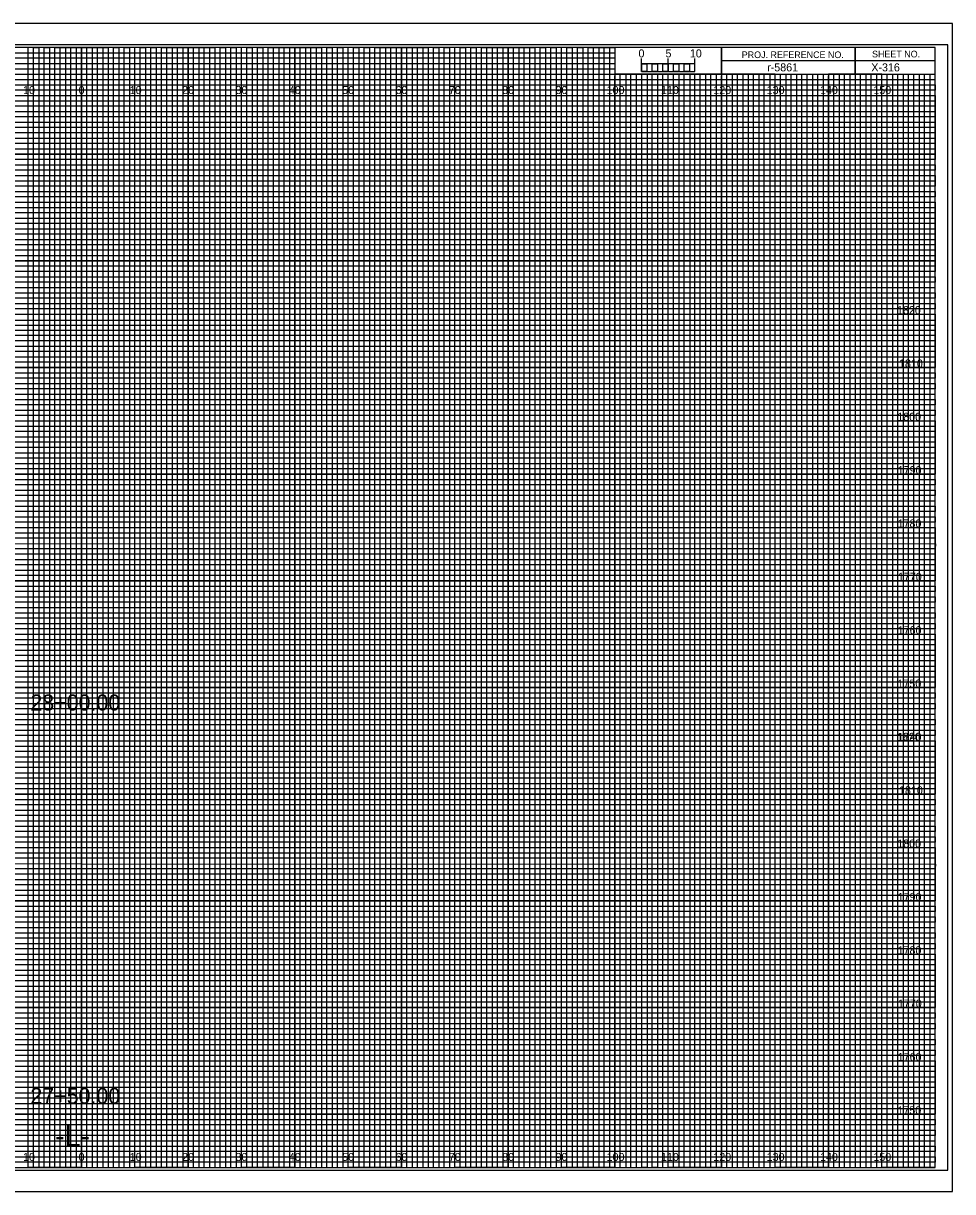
# Model space of a CAD drawing. Extents: x -15 to 323, y -5 to 6170.
# Drawn here: x 149.1 to 323.3, y 2635.5 to 2854.5 of the extents above; entities that cross this region are included whole.
import ezdxf

# ---------------------------------------------------------------- set-up
doc = ezdxf.new("R2010")
doc.units = 0
for name, color, linetype in [('Prop XS Alignment Label', 7, 'Continuous'), ('Prop XS Bar Scale Labels', 7, 'Continuous'), ('Prop XS DDE', 7, 'Continuous'), ('Prop XS DDE Earthwork Shape', 7, 'Continuous'), ('Prop XS DDE Slope Text', 7, 'Continuous'), ('Prop XS DDE Text', 7, 'Continuous'), ('Prop XS Earthwork Shape', 7, 'Continuous'), ('Prop XS Noise Wall', 7, 'Continuous'), ('Prop XS Project Number', 7, 'Continuous'), ('Prop XS Retaining Wall', 7, 'Continuous'), ('Prop XS Station Labels', 7, 'Continuous'), ('Prop XS Temporary Shoring', 7, 'Continuous'), ('Scratch_Level_3', 7, 'Continuous'), ('Scratch_Level_7', 7, 'Continuous'), ('Scratch_Level_8', 7, 'Continuous'), ('Sheet Cross Section Grid Minor 1 CELL', 7, 'Continuous')]:
    doc.layers.add(name, color=color, linetype=linetype)

msp = doc.modelspace()

# ---------------------------------------------------------------- linework, layer by layer
at = {"layer": 'Prop XS Alignment Label'}
for p, q in [((265, 2845.49), (265, 2847.9)), ((265, 2846.9), (265, 2847.9)), ((270, 2845.49), (270, 2847.9)), ((275, 2845.49), (275, 2847.9)), ((275, 2846.9), (275, 2847.9))]:
    msp.add_line(p, q, dxfattribs=at)
for points in [[(275, 2846.9), (265, 2846.9), (265, 2845.49), (275, 2845.49)], [(265, 2846.9), (266, 2846.9), (266, 2845.49), (265, 2845.49)], [(267, 2846.9), (268, 2846.9), (268, 2845.49), (267, 2845.49)], [(269, 2846.9), (270, 2846.9), (270, 2845.49), (269, 2845.49)], [(271, 2846.9), (272, 2846.9), (272, 2845.49), (271, 2845.49)], [(273, 2846.9), (274, 2846.9), (274, 2845.49), (273, 2845.49)]]:
    msp.add_lwpolyline(points, close=True, dxfattribs=at)
at = {"layer": 'Prop XS DDE'}
msp.add_lwpolyline([(-13.4, 2635.5), (323.3, 2635.5), (323.3, 2854.5), (-13.4, 2854.5)], close=True, dxfattribs=at)
at = {"layer": 'Prop XS DDE Slope Text'}
msp.add_lwpolyline([(-10.8, 2639.5), (322.4, 2639.5), (322.4, 2850.5), (-10.8, 2850.5)], close=True, dxfattribs=at)
at = {"layer": 'Prop XS DDE Text'}
for p, q in [((150, 2640), (150, 2850)), ((160, 2640), (160, 2850)), ((170, 2640), (170, 2850)), ((180, 2640), (180, 2850)), ((190, 2640), (190, 2850)), ((200, 2640), (200, 2850)), ((210, 2640), (210, 2850)), ((220, 2640), (220, 2850)), ((230, 2640), (230, 2850)), ((240, 2640), (240, 2850)), ((250, 2640), (250, 2850)), ((260, 2640), (260, 2844.69)), ((270, 2640), (270, 2844.69)), ((280, 2640), (280, 2844.69)), ((290, 2640), (290, 2844.69)), ((300, 2640), (300, 2844.69)), ((310, 2640), (310, 2844.69)), ((0, 2840), (320, 2840)), ((0, 2830), (320, 2830)), ((0, 2820), (320, 2820)), ((0, 2810), (320, 2810)), ((0, 2800), (320, 2800)), ((0, 2790), (320, 2790)), ((0, 2780), (320, 2780)), ((0, 2770), (320, 2770)), ((0, 2760), (320, 2760)), ((0, 2750), (320, 2750)), ((0, 2740), (320, 2740)), ((0, 2730), (320, 2730)), ((0, 2720), (320, 2720)), ((0, 2710), (320, 2710)), ((0, 2700), (320, 2700)), ((0, 2690), (320, 2690)), ((0, 2680), (320, 2680)), ((0, 2670), (320, 2670)), ((0, 2660), (320, 2660)), ((0, 2650), (320, 2650))]:
    msp.add_line(p, q, dxfattribs=at)
at = {"layer": 'Prop XS Earthwork Shape'}
for p, q in [((150, 2850), (140, 2850)), ((150, 2640), (150, 2850)), ((170, 2850), (160, 2850)), ((160, 2850), (160, 2640)), ((170, 2640), (170, 2850)), ((190, 2850), (180, 2850)), ((180, 2850), (180, 2640)), ((190, 2640), (190, 2850)), ((210, 2850), (200, 2850)), ((200, 2850), (200, 2640)), ((210, 2640), (210, 2850)), ((230, 2850), (220, 2850)), ((220, 2850), (220, 2640)), ((230, 2640), (230, 2850)), ((250, 2850), (240, 2850)), ((240, 2850), (240, 2640)), ((250, 2640), (250, 2850)), ((260, 2850), (260, 2640)), ((270, 2640), (270, 2845)), ((290, 2845), (280, 2845)), ((280, 2845), (280, 2640)), ((290, 2640), (290, 2845)), ((310, 2845), (300, 2845)), ((300, 2845), (300, 2640)), ((310, 2640), (310, 2845)), ((160, 2640), (150, 2640)), ((180, 2640), (170, 2640)), ((200, 2640), (190, 2640)), ((220, 2640), (210, 2640)), ((240, 2640), (230, 2640)), ((260, 2640), (250, 2640)), ((280, 2640), (270, 2640)), ((300, 2640), (290, 2640)), ((320, 2640), (310, 2640)), ((320, 2640), (320, 2640))]:
    msp.add_line(p, q, dxfattribs=at)
for points in [[(0, 2840), (320, 2840), (320, 2830), (0, 2830)], [(0, 2820), (320, 2820), (320, 2810), (0, 2810)], [(0, 2800), (320, 2800), (320, 2790), (0, 2790)], [(0, 2780), (320, 2780), (320, 2770), (0, 2770)], [(0, 2760), (320, 2760), (320, 2750), (0, 2750)], [(0, 2740), (320, 2740), (320, 2730), (0, 2730)], [(0, 2720), (320, 2720), (320, 2710), (0, 2710)], [(0, 2700), (320, 2700), (320, 2690), (0, 2690)], [(0, 2680), (320, 2680), (320, 2670), (0, 2670)], [(0, 2660), (320, 2660), (320, 2650), (0, 2650)]]:
    msp.add_lwpolyline(points, dxfattribs=at)
at = {"layer": 'Prop XS Noise Wall'}
for p, q in [((305, 2850), (305, 2845)), ((305, 2845), (305, 2850)), ((280, 2847.5), (280, 2845)), ((320, 2847.49), (280, 2847.49)), ((280, 2845), (320, 2845))]:
    msp.add_line(p, q, dxfattribs=at)
for points in [[(320, 2850), (0, 2850), (0, 2640), (320, 2640)], [(280, 2850), (260, 2850), (260, 2845.03), (280, 2845.03)], [(320, 2850), (280, 2850), (280, 2845), (320, 2845)]]:
    msp.add_lwpolyline(points, close=True, dxfattribs=at)
at = {"layer": 'Prop XS Retaining Wall'}
for p, q in [((267, 2845), (266.01, 2845)), ((266.01, 2845), (266.01, 2640)), ((267, 2640), (267, 2845)), ((269, 2845), (268, 2845)), ((268, 2845), (268, 2640)), ((269, 2640), (269, 2845)), ((266.01, 2640), (265, 2640)), ((268, 2640), (267, 2640))]:
    msp.add_line(p, q, dxfattribs=at)
for points in [[(150, 2640), (151, 2640), (151, 2850), (152, 2850), (152, 2640)], [(152, 2640), (153, 2640), (153, 2850), (154, 2850), (154, 2640)], [(155, 2640), (156, 2640), (156, 2850), (157, 2850), (157, 2640)], [(157, 2640), (158, 2640), (158, 2850), (159, 2850), (159, 2640)], [(160, 2640), (161, 2640), (161, 2850), (162, 2850), (162, 2640)], [(162, 2640), (163, 2640), (163, 2850), (164, 2850), (164, 2640)], [(165, 2640), (166, 2640), (166, 2850), (167, 2850), (167, 2640)], [(167, 2640), (168, 2640), (168, 2850), (169, 2850), (169, 2640)], [(170, 2640), (171, 2640), (171, 2850), (172, 2850), (172, 2640)], [(172, 2640), (173, 2640), (173, 2850), (174, 2850), (174, 2640)], [(175, 2640), (176, 2640), (176, 2850), (177, 2850), (177, 2640)], [(177, 2640), (178, 2640), (178, 2850), (179, 2850), (179, 2640)], [(180, 2640), (181, 2640), (181, 2850), (182, 2850), (182, 2640)], [(182, 2640), (183, 2640), (183, 2850), (184, 2850), (184, 2640)], [(185, 2640), (186, 2640), (186, 2850), (187, 2850), (187, 2640)], [(187, 2640), (188, 2640), (188, 2850), (189, 2850), (189, 2640)], [(190, 2640), (191, 2640), (191, 2850), (192, 2850), (192, 2640)], [(192, 2640), (193, 2640), (193, 2850), (194, 2850), (194, 2640)], [(195, 2640), (196, 2640), (196, 2850), (197, 2850), (197, 2640)], [(197, 2640), (198, 2640), (198, 2850), (199, 2850), (199, 2640)], [(200, 2640), (201, 2640), (201, 2850), (202, 2850), (202, 2640)], [(202, 2640), (203, 2640), (203, 2850), (204, 2850), (204, 2640)], [(205, 2640), (206, 2640), (206, 2850), (207, 2850), (207, 2640)], [(207, 2640), (208, 2640), (208, 2850), (209, 2850), (209, 2640)], [(210, 2640), (211, 2640), (211, 2850), (212, 2850), (212, 2640)], [(212, 2640), (213, 2640), (213, 2850), (214, 2850), (214, 2640)], [(215, 2640), (216, 2640), (216, 2850), (217, 2850), (217, 2640)], [(217, 2640), (218, 2640), (218, 2850), (219, 2850), (219, 2640)], [(220, 2640), (221, 2640), (221, 2850), (222, 2850), (222, 2640)], [(222, 2640), (223, 2640), (223, 2850), (224, 2850), (224, 2640)], [(225, 2640), (226, 2640), (226, 2850), (227, 2850), (227, 2640)], [(227, 2640), (228, 2640), (228, 2850), (229, 2850), (229, 2640)], [(230, 2640), (231, 2640), (231, 2850), (232, 2850), (232, 2640)], [(232, 2640), (233, 2640), (233, 2850), (234, 2850), (234, 2640)], [(235, 2640), (236, 2640), (236, 2850), (237, 2850), (237, 2640)], [(237, 2640), (238, 2640), (238, 2850), (239, 2850), (239, 2640)], [(240, 2640), (241, 2640), (241, 2850), (242, 2850), (242, 2640)], [(242, 2640), (243, 2640), (243, 2850), (244, 2850), (244, 2640)], [(245, 2640), (246, 2640), (246, 2850), (247, 2850), (247, 2640)], [(247, 2640), (248, 2640), (248, 2850), (249, 2850), (249, 2640)], [(250, 2640), (251, 2640), (251, 2850), (252, 2850), (252, 2640)], [(252, 2640), (253, 2640), (253, 2850), (254, 2850), (254, 2640)], [(255, 2640), (256, 2640), (256, 2850), (257, 2850), (257, 2640)], [(257, 2640), (258, 2640), (258, 2850), (259, 2850), (259, 2640)], [(260, 2640), (261, 2640), (261, 2845), (262.02, 2845), (262.02, 2640)], [(262, 2640), (263, 2640), (263, 2845), (263.99, 2845), (263.99, 2640)], [(270, 2640), (270.98, 2640), (270.98, 2845), (272, 2845), (272, 2640)], [(272, 2640), (273, 2640), (273, 2845), (274.05, 2845), (274.05, 2640)], [(275, 2640), (276, 2640), (276, 2845), (277, 2845), (277, 2640)], [(277, 2640), (278, 2640), (278, 2845), (279, 2845), (279, 2640)], [(280, 2640), (281, 2640), (281, 2845), (282, 2845), (282, 2640)], [(282, 2640), (283, 2640), (283, 2845), (284, 2845), (284, 2640)], [(285, 2640), (286, 2640), (286, 2845), (287, 2845), (287, 2640)], [(287, 2640), (288, 2640), (288, 2845), (289, 2845), (289, 2640)], [(290, 2640), (291, 2640), (291, 2845), (292, 2845), (292, 2640)], [(292, 2640), (293, 2640), (293, 2845), (294, 2845), (294, 2640)], [(295, 2640), (296, 2640), (296, 2845), (297, 2845), (297, 2640)], [(297, 2640), (298, 2640), (298, 2845), (299, 2845), (299, 2640)], [(300, 2640), (301, 2640), (301, 2845), (302, 2845), (302, 2640)], [(302, 2640), (303, 2640), (303, 2845), (304, 2845), (304, 2640)], [(305, 2640), (306, 2640), (306, 2845), (307, 2845), (307, 2640)], [(307, 2640), (308, 2640), (308, 2845), (309, 2845), (309, 2640)], [(310, 2640), (311, 2640), (311, 2845), (312, 2845), (312, 2640)], [(312, 2640), (313, 2640), (313, 2845), (314, 2845), (314, 2640)], [(315, 2640), (316, 2640), (316, 2845), (317, 2845), (317, 2640)], [(317, 2640), (318, 2640), (318, 2845), (319, 2845), (319, 2640)]]:
    msp.add_lwpolyline(points, dxfattribs=at)
at = {"layer": 'Prop XS Station Labels'}
for points in [[(145, 2640), (155, 2640), (155, 2850), (165, 2850), (165, 2640), (175, 2640), (175, 2850), (185, 2850), (185, 2640), (195, 2640), (195, 2850), (205, 2850), (205, 2640), (215, 2640), (215, 2850), (225, 2850), (225, 2640), (235, 2640), (235, 2850), (245, 2850), (245, 2640), (255, 2640), (255, 2850), (259.93, 2850), (260, 2850), (260, 2845), (264.99, 2845), (264.99, 2640), (275, 2640), (275, 2845), (285, 2845), (285, 2640), (295, 2640), (295, 2845), (305, 2845), (305, 2640), (315, 2640), (315, 2845)], [(0, 2845), (275, 2845)], [(0, 2825), (320, 2825), (320, 2835), (0, 2835)], [(0, 2805), (320, 2805), (320, 2815), (0, 2815)], [(0, 2785), (320, 2785), (320, 2795), (0, 2795)], [(0, 2765), (320, 2765), (320, 2775), (0, 2775)], [(0, 2745), (320, 2745), (320, 2755), (0, 2755)], [(0, 2725), (320, 2725), (320, 2735), (0, 2735)], [(0, 2705), (320, 2705), (320, 2715), (0, 2715)], [(0, 2685), (320, 2685), (320, 2695), (0, 2695)], [(0, 2665), (320, 2665), (320, 2675), (0, 2675)], [(0, 2645), (320, 2645), (320, 2655), (0, 2655)]]:
    msp.add_lwpolyline(points, dxfattribs=at)
at = {"layer": 'Scratch_Level_7'}
for p, q in [((323.3, 2854.5), (-13.4, 2854.5)), ((-13.4, 2635.5), (323.3, 2635.5))]:
    msp.add_line(p, q, dxfattribs=at)
at = {"layer": 'Sheet Cross Section Grid Minor 1 CELL'}
for p, q in [((0, 2849), (260, 2849)), ((260, 2847.98), (0, 2847.98)), ((0, 2847), (260, 2847)), ((260, 2849), (260, 2847.98)), ((260, 2847), (260, 2845.89)), ((260, 2845.89), (0, 2845.89)), ((0, 2844), (320, 2844))]:
    msp.add_line(p, q, dxfattribs=at)
for points in [[(0, 2843), (270, 2843), (320, 2843), (320, 2842), (0, 2842)], [(0, 2841), (320, 2841), (320, 2839), (0, 2839)], [(0, 2838), (320, 2838), (320, 2837), (0, 2836.98)], [(0, 2836), (320, 2836), (320, 2834), (0, 2834)], [(0, 2833), (320, 2833), (320, 2832), (0, 2832)], [(0, 2831), (320, 2831), (320, 2829), (0, 2829)], [(0, 2828), (320, 2828), (320, 2827), (0, 2827)], [(0, 2826), (320, 2826), (320, 2824), (0, 2824)], [(0, 2823), (320, 2823), (320, 2822), (0, 2822)], [(0, 2821), (320, 2821), (320, 2819), (0, 2819)], [(0, 2818), (320, 2818), (320, 2817), (0, 2817)], [(0, 2816), (320, 2816), (320, 2813.95), (320, 2813), (320, 2812), (0, 2812)], [(0, 2814), (320, 2814), (320, 2813), (0, 2813)], [(0, 2811), (320, 2811), (320, 2809), (0, 2809.03)], [(0, 2809.03), (320, 2809), (320, 2808), (0, 2808)], [(0, 2807), (320, 2807), (320, 2806), (0, 2806)], [(0, 2804), (320, 2804), (320, 2803), (0, 2803)], [(0, 2802), (320, 2802), (320, 2801), (0, 2801)], [(-0.07, 2798.89), (320, 2798.89), (320, 2797.88), (-0.07, 2797.88)], [(0, 2797), (320, 2797), (320, 2796), (0, 2796)], [(0, 2794), (320, 2794), (320, 2793), (0, 2793)], [(0, 2792), (320, 2792), (320, 2791), (0, 2791)], [(0, 2789), (320, 2789), (320, 2788), (0, 2788)], [(0, 2787), (320, 2787), (320, 2786), (0, 2786)], [(0, 2784), (320, 2784), (320, 2783), (0, 2783)], [(0, 2782), (320, 2782), (320, 2781), (0, 2781)], [(0, 2779), (320, 2779), (319.99, 2777.98), (0, 2778)], [(0, 2777), (320, 2777), (320, 2776), (0, 2776)], [(0, 2774), (320, 2774), (320, 2773), (0, 2773)], [(0, 2772), (320, 2772), (320, 2771), (0, 2771)], [(0, 2769), (320, 2769), (320, 2768), (0, 2768)], [(0, 2767), (320, 2767), (320, 2766), (0, 2766)], [(0, 2764), (320, 2764), (320, 2763), (0, 2763)], [(0, 2762), (320, 2762), (320, 2761), (0, 2761)], [(0, 2759), (320, 2759), (320, 2758), (0, 2758)], [(0, 2756.99), (320.07, 2756.91), (320, 2756), (0, 2756)], [(0, 2754), (320, 2754), (320, 2753), (0, 2753)], [(0, 2752), (320, 2752), (320, 2751), (0, 2751)], [(0, 2749), (320, 2749), (320, 2748), (0, 2748)], [(0, 2747), (320, 2747), (320, 2746), (0, 2746)], [(0, 2744), (320, 2744), (320, 2743), (0, 2743)], [(0, 2742), (320, 2742), (320, 2741), (0, 2741)], [(0, 2739), (320, 2739), (320, 2738), (0, 2738)], [(0, 2737), (320, 2737), (320, 2736), (0, 2736)], [(0, 2734), (320, 2734), (320, 2733), (0, 2733)], [(0, 2732), (320, 2732), (320, 2731), (0, 2731)], [(0, 2729), (320, 2729), (320, 2728), (0, 2728)], [(0, 2727), (320, 2727), (320, 2726), (0, 2726)], [(0, 2724), (320, 2724), (320, 2723), (0, 2723)], [(0, 2722), (320, 2722), (320, 2721), (0, 2721)], [(0, 2719), (320, 2719), (319.99, 2717.98), (0, 2718)], [(0, 2717), (320, 2717), (320, 2716), (0, 2716)], [(0, 2714), (320, 2714), (320, 2713), (0, 2713)], [(0, 2712), (320, 2712), (320, 2711), (0, 2711)], [(0, 2709), (320, 2709), (320, 2708), (0, 2708)], [(0, 2707), (320, 2707), (320, 2706), (0, 2706)], [(0, 2704), (320, 2704), (320, 2703), (0, 2703)], [(0, 2702), (320, 2702), (320, 2701), (0, 2701)], [(0, 2699), (320, 2699), (320, 2698), (0, 2698)], [(0, 2696.99), (320.07, 2696.91), (320, 2696), (0, 2696)], [(0, 2694), (320, 2694), (320, 2693), (0, 2693)], [(0, 2692), (320, 2692), (320, 2691), (0, 2691)], [(0, 2689), (320, 2689), (320, 2688), (0, 2688)], [(0, 2687), (320, 2687), (320, 2686), (0, 2686)], [(0, 2684), (320, 2684), (320, 2683), (0, 2683)], [(0, 2682), (320, 2682), (320, 2681), (0, 2681)], [(0, 2679), (320, 2679), (320, 2678), (0, 2678)], [(0, 2677), (320, 2677), (320, 2676), (0, 2676)], [(0, 2674), (320, 2674), (320, 2673), (0, 2673)], [(0, 2672), (320, 2672), (320, 2671), (0, 2671)], [(0, 2669), (320, 2669), (320, 2668), (0, 2668)], [(0, 2667), (320, 2667), (320, 2666), (0, 2666)], [(0, 2664), (320, 2664), (320, 2663), (0, 2663)], [(0, 2662), (320, 2662), (320, 2661), (0, 2661)], [(0, 2659), (320, 2659), (320, 2658), (0, 2658)], [(0, 2657), (320, 2657), (320, 2656), (0, 2656)], [(0, 2654), (320, 2654), (320, 2653), (0, 2653)], [(0, 2652), (320, 2652), (320, 2651), (0, 2651)], [(0, 2649), (320, 2649), (320, 2648), (0, 2648)], [(0, 2647), (320, 2647), (320, 2646), (0, 2646)], [(0, 2644), (320, 2644), (320, 2643), (0, 2643)], [(0, 2642), (320, 2642), (320, 2641), (0, 2641)]]:
    msp.add_lwpolyline(points, dxfattribs=at)

# ---------------------------------------------------------------- texts
at = {"layer": 'Prop XS Alignment Label'}
for s, height, p in [('0', 1.5, (264.41, 2848.12)), ('-L-', 4, (155.06, 2644))]:
    msp.add_text(s, height=height, dxfattribs=at).set_placement(p)
at = {"layer": 'Prop XS Bar Scale Labels'}
for s, p in [('5', (269.47, 2848.12)), ('10', (274.04, 2848.12))]:
    msp.add_text(s, height=1.5, dxfattribs=at).set_placement(p)
at = {"layer": 'Prop XS DDE Earthwork Shape'}
msp.add_text('X-316', height=1.5, dxfattribs=at).set_placement((308.05, 2845.5))
at = {"layer": 'Prop XS Noise Wall'}
for s, p in [('PROJ. REFERENCE NO.', (283.77, 2847.99)), ('SHEET NO.', (308.19, 2848.12))]:
    msp.add_text(s, height=1.25, dxfattribs=at).set_placement(p)
at = {"layer": 'Prop XS Project Number'}
msp.add_text('r-5861', height=1.5, dxfattribs=at).set_placement((288.53, 2845.5))
at = {"layer": 'Prop XS Temporary Shoring'}
for s, p in [('28+00.00', (150.41, 2725.69)), ('27+50.00', (150.41, 2651.95))]:
    msp.add_text(s, height=3, dxfattribs=at).set_placement(p)
at = {"layer": 'Scratch_Level_3'}
for s, p in [('1820', (312.87, 2800)), ('1810', (313.25, 2790)), ('1800', (312.92, 2780)), ('1790', (313, 2770)), ('1780', (312.98, 2760)), ('1770', (313.04, 2750)), ('1760', (313, 2740)), ('1750', (312.96, 2730)), ('1820', (312.87, 2720)), ('1740', (313, 2720)), ('1810', (313.25, 2710)), ('1800', (312.92, 2700)), ('1790', (313, 2690)), ('1780', (312.98, 2680)), ('1770', (313.04, 2670)), ('1760', (313, 2660)), ('1750', (312.96, 2650))]:
    msp.add_text(s, height=1.5, dxfattribs=at).set_placement(p)
at = {"layer": 'Scratch_Level_8'}
for s, p in [('10', (149.04, 2841.25)), ('0', (159.45, 2841.25)), ('0', (159.45, 2841.25)), ('10', (169.04, 2841.25)), ('20', (178.86, 2841.25)), ('30', (188.86, 2841.25)), ('40', (198.86, 2841.25)), ('50', (208.86, 2841.25)), ('60', (218.86, 2841.25)), ('70', (228.86, 2841.25)), ('80', (238.86, 2841.25)), ('90', (248.86, 2841.25)), ('100', (258.44, 2841.25)), ('110', (268.62, 2841.25)), ('120', (278.44, 2841.25)), ('130', (288.44, 2841.25)), ('140', (298.44, 2841.25)), ('150', (308.44, 2841.25)), ('10', (149.04, 2641.25)), ('0', (159.45, 2641.25)), ('0', (159.45, 2641.25)), ('10', (169.04, 2641.25)), ('20', (178.86, 2641.25)), ('30', (188.86, 2641.25)), ('40', (198.86, 2641.25)), ('50', (208.86, 2641.25)), ('60', (218.86, 2641.25)), ('70', (228.86, 2641.25)), ('80', (238.86, 2641.25)), ('90', (248.86, 2641.25)), ('100', (258.44, 2641.25)), ('110', (268.62, 2641.25)), ('120', (278.44, 2641.25)), ('130', (288.44, 2641.25)), ('140', (298.44, 2641.25)), ('150', (308.44, 2641.25))]:
    msp.add_text(s, height=1.5, dxfattribs=at).set_placement(p)

doc.saveas('drawing.dxf')
